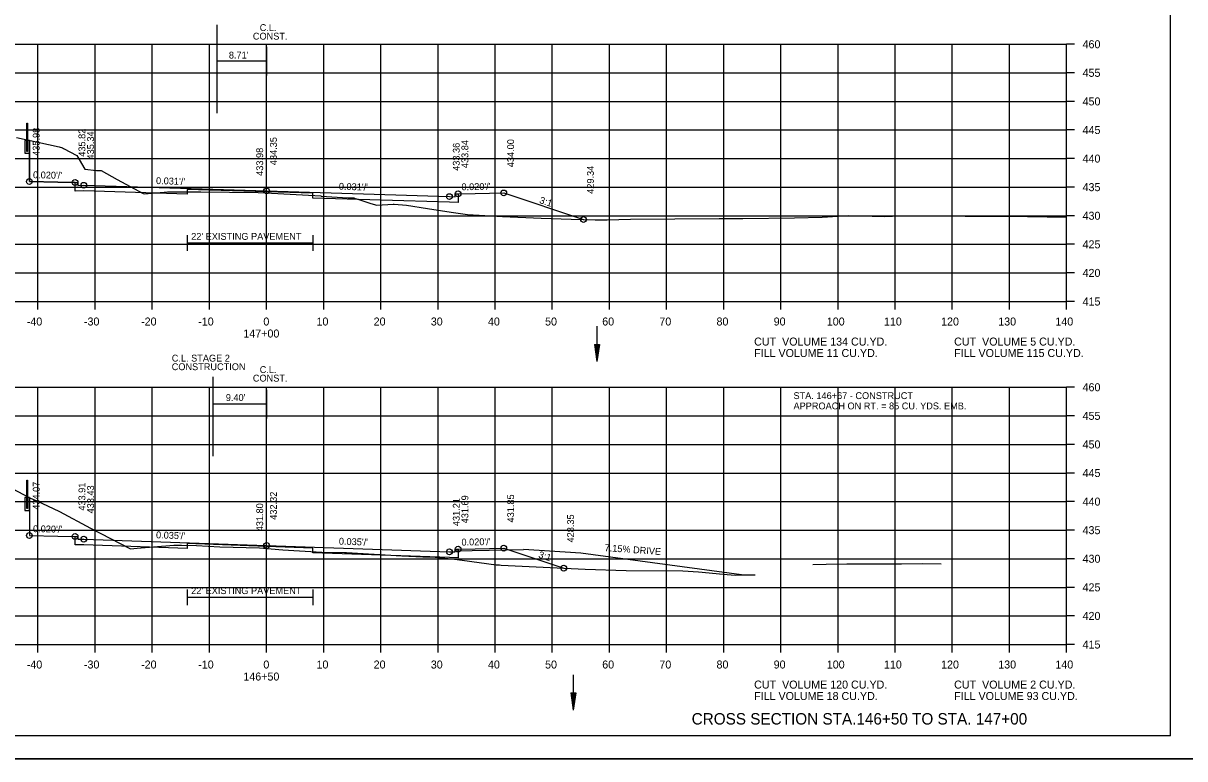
# Model space of a CAD drawing. Extents: x 1538688 to 1540766, y 656250 to 671912.
# Drawn here: x 1538815.6 to 1539018.9, y 664018.1 to 664146.7 of the extents above; entities that cross this region are included whole.
import ezdxf

# ---------------------------------------------------------------- set-up
doc = ezdxf.new("R2010")
doc.units = 0
for name, color, linetype in [('15', 7, 'Continuous'), ('16', 7, 'Continuous'), ('18', 7, 'Continuous'), ('20', 7, 'Continuous'), ('22', 7, 'Continuous'), ('26', 7, 'Continuous'), ('29', 7, 'Continuous'), ('39', 7, 'Continuous'), ('41', 7, 'Continuous'), ('42', 7, 'Continuous'), ('7', 7, 'Continuous'), ('Borings', 7, 'Continuous'), ('Default', 7, 'Continuous'), ('Horizontal Alignment', 7, 'Continuous'), ('RipRap', 7, 'Continuous'), ('Wall Heights', 7, 'Continuous')]:
    doc.layers.add(name, color=color, linetype=linetype)

msp = doc.modelspace()

# ---------------------------------------------------------------- linework, layer by layer
at = {"layer": '15'}
for p, q in [((1538915.55, 664090.54), (1538916, 664087.54)), ((1538915.55, 664090.54), (1538916.45, 664090.54)), ((1538915.62, 664090.54), (1538916, 664088.04)), ((1538915.7, 664090.54), (1538916, 664088.56)), ((1538915.78, 664090.54), (1538916, 664089.06)), ((1538915.85, 664090.54), (1538916, 664089.56)), ((1538915.93, 664090.54), (1538916, 664090.07)), ((1538916.45, 664090.54), (1538916, 664087.54)), ((1538916.15, 664090.54), (1538916, 664089.56)), ((1538916.3, 664090.54), (1538916, 664088.56)), ((1538916.37, 664090.54), (1538916, 664088.04)), ((1538916.22, 664090.54), (1538916, 664089.06)), ((1538916.07, 664090.54), (1538916, 664090.07)), ((1538911.41, 664029.58), (1538911.86, 664026.58)), ((1538911.41, 664029.58), (1538912.31, 664029.58)), ((1538911.48, 664029.58), (1538911.86, 664027.08)), ((1538911.56, 664029.58), (1538911.86, 664027.6)), ((1538911.63, 664029.58), (1538911.86, 664028.1)), ((1538911.71, 664029.58), (1538911.86, 664028.6)), ((1538911.79, 664029.58), (1538911.86, 664029.11)), ((1538912.31, 664029.58), (1538911.86, 664026.58)), ((1538912, 664029.58), (1538911.86, 664028.6)), ((1538912.15, 664029.58), (1538911.86, 664027.6)), ((1538912.23, 664029.58), (1538911.86, 664027.08)), ((1538912.08, 664029.58), (1538911.86, 664028.1)), ((1538911.93, 664029.58), (1538911.86, 664029.11))]:
    msp.add_line(p, q, dxfattribs=at)
at = {"layer": '16'}
for p, q in [((1538891.18, 664054.41), (1538903.17, 664054.65)), ((1538913.16, 664054.05), (1538903.17, 664054.65)), ((1538941.27, 664050.24), (1538913.16, 664054.05))]:
    msp.add_line(p, q, dxfattribs=at)
at = {"layer": '18'}
for points in [[(1538814.43, 664126.72), (1538821.91, 664125.08), (1538822.47, 664124.92), (1538822.67, 664124.82), (1538824.99, 664123.58), (1538826.37, 664121.19), (1538828.44, 664120.94), (1538829.22, 664120.94), (1538832.06, 664119.41), (1538836.58, 664116.96), (1538836.78, 664116.9), (1538840.24, 664117.18), (1538840.85, 664117.23), (1538841.19, 664117.22), (1538845.59, 664117.25), (1538846.68, 664117.22), (1538856.7, 664117.12), (1538858, 664117.04), (1538867.69, 664116.52), (1538867.73, 664116.5), (1538872.4, 664116.2), (1538873.48, 664116.16), (1538873.71, 664116.09), (1538874.3, 664115.89), (1538876.42, 664115.17), (1538877.47, 664114.92), (1538880.32, 664115.07), (1538880.5, 664115.07), (1538882.66, 664114.88), (1538886.32, 664114.34), (1538890.5, 664113.7), (1538893.32, 664113.27), (1538899.48, 664112.91), (1538906.25, 664112.65), (1538911.47, 664112.43), (1538915.7, 664112.35), (1538917.78, 664112.33), (1538921.88, 664112.47), (1538937.4, 664112.55), (1538939.69, 664112.55), (1538941.51, 664112.56), (1538950.55, 664112.66), (1538955.43, 664112.81), (1538959.98, 664113.12), (1538966.23, 664112.92), (1538969.25, 664113.01), (1538980.45, 664112.97), (1538985.27, 664112.98), (1538991.35, 664112.93), (1538998.18, 664112.78)], [(1538811.5, 664066.44), (1538816.74, 664063.73), (1538817.4, 664063.44), (1538817.86, 664063.23), (1538821.95, 664061.34), (1538827.39, 664058.41), (1538834.35, 664054.77), (1538835.53, 664054.89), (1538841.94, 664055.45), (1538843.31, 664055.41), (1538845.91, 664055.35), (1538850, 664055.16), (1538856.95, 664054.94), (1538861.04, 664054.64), (1538867.85, 664054.18), (1538871.82, 664054.13), (1538872.16, 664054.12), (1538881.85, 664053.59), (1538885.51, 664053.39), (1538885.84, 664053.38), (1538887.66, 664053.31), (1538891.09, 664052.95), (1538892.43, 664052.8), (1538898.38, 664052.01), (1538898.94, 664051.96), (1538899.22, 664051.93), (1538913.93, 664051.22), (1538921.11, 664051.02), (1538931.05, 664050.94), (1538933.78, 664050.74), (1538938.09, 664050.34), (1538940.18, 664050.2), (1538941.04, 664050.23), (1538943.68, 664050.24)], [(1538953.78, 664052.02), (1538956.13, 664052.13), (1538959.75, 664052.14), (1538969.28, 664052.14), (1538972.89, 664052.2), (1538976.22, 664052.18)]]:
    msp.add_lwpolyline(points, dxfattribs=at)
at = {"layer": '20'}
for points in [[(1538816.67, 664119.03), (1538816.67, 664126.23), (1538816.67, 664119.03), (1538821.67, 664118.93), (1538824.67, 664118.87), (1538825.17, 664118.87), (1538825.18, 664118.37), (1538826.18, 664118.39), (1538858.18, 664117.4), (1538890.18, 664116.4), (1538891.18, 664116.38), (1538891.19, 664116.88), (1538891.69, 664116.88), (1538894.69, 664116.94), (1538899.69, 664117.04), (1538913.65, 664112.39)], [(1538816.67, 664063.77), (1538816.67, 664057.12), (1538821.67, 664057.02), (1538824.67, 664056.96), (1538825.17, 664056.96), (1538825.18, 664056.46), (1538826.18, 664056.48), (1538858.18, 664055.37), (1538890.18, 664054.26), (1538891.18, 664054.24), (1538891.19, 664054.74), (1538891.69, 664054.74), (1538894.69, 664054.8), (1538899.69, 664054.9), (1538910.18, 664051.4)]]:
    msp.add_lwpolyline(points, dxfattribs=at)
at = {"layer": '22'}
for p, q in [((1538718.18, 664143.05), (1538998.18, 664143.05)), ((1538818.18, 664098.05), (1538818.18, 664143.05)), ((1538828.18, 664098.05), (1538828.18, 664143.05)), ((1538838.18, 664098.05), (1538838.18, 664143.05)), ((1538848.18, 664098.05), (1538848.18, 664143.05)), ((1538858.18, 664098.05), (1538858.18, 664143.05)), ((1538868.18, 664098.05), (1538868.18, 664143.05)), ((1538878.18, 664098.05), (1538878.18, 664143.05)), ((1538888.18, 664098.05), (1538888.18, 664143.05)), ((1538898.18, 664098.05), (1538898.18, 664143.05)), ((1538908.18, 664098.05), (1538908.18, 664143.05)), ((1538918.18, 664098.05), (1538918.18, 664143.05)), ((1538928.18, 664098.05), (1538928.18, 664143.05)), ((1538938.18, 664098.05), (1538938.18, 664143.05)), ((1538948.18, 664098.05), (1538948.18, 664143.05)), ((1538958.18, 664098.05), (1538958.18, 664143.05)), ((1538968.18, 664098.05), (1538968.18, 664143.05)), ((1538978.18, 664098.05), (1538978.18, 664143.05)), ((1538988.18, 664098.05), (1538988.18, 664143.05)), ((1538998.18, 664098.05), (1538998.18, 664143.05)), ((1538718.18, 664138.05), (1538998.18, 664138.05)), ((1538718.18, 664133.05), (1538998.18, 664133.05)), ((1538718.18, 664128.05), (1538998.18, 664128.05)), ((1538718.18, 664123.05), (1538998.18, 664123.05)), ((1538718.18, 664118.05), (1538998.18, 664118.05)), ((1538718.18, 664113.05), (1538998.18, 664113.05)), ((1538718.18, 664108.05), (1538998.18, 664108.05)), ((1538718.18, 664103.05), (1538998.18, 664103.05)), ((1538718.18, 664098.05), (1538998.18, 664098.05)), ((1538718.18, 664083.05), (1538998.18, 664083.05)), ((1538818.18, 664038.05), (1538818.18, 664083.05)), ((1538828.18, 664038.05), (1538828.18, 664083.05)), ((1538838.18, 664038.05), (1538838.18, 664083.05)), ((1538848.18, 664038.05), (1538848.18, 664083.05)), ((1538858.18, 664038.05), (1538858.18, 664083.05)), ((1538868.18, 664038.05), (1538868.18, 664083.05)), ((1538878.18, 664038.05), (1538878.18, 664083.05)), ((1538888.18, 664038.05), (1538888.18, 664083.05)), ((1538898.18, 664038.05), (1538898.18, 664083.05)), ((1538908.18, 664038.05), (1538908.18, 664083.05)), ((1538918.18, 664038.05), (1538918.18, 664083.05)), ((1538928.18, 664038.05), (1538928.18, 664083.05)), ((1538938.18, 664038.05), (1538938.18, 664083.05)), ((1538948.18, 664038.05), (1538948.18, 664083.05)), ((1538958.18, 664038.05), (1538958.18, 664083.05)), ((1538968.18, 664038.05), (1538968.18, 664083.05)), ((1538978.18, 664038.05), (1538978.18, 664083.05)), ((1538988.18, 664038.05), (1538988.18, 664083.05)), ((1538998.18, 664038.05), (1538998.18, 664083.05)), ((1538718.18, 664078.05), (1538998.18, 664078.05)), ((1538718.18, 664073.05), (1538998.18, 664073.05)), ((1538718.18, 664068.05), (1538998.18, 664068.05)), ((1538718.18, 664063.05), (1538998.18, 664063.05)), ((1538718.18, 664058.05), (1538998.18, 664058.05)), ((1538718.18, 664053.05), (1538998.18, 664053.05)), ((1538718.18, 664048.05), (1538998.18, 664048.05)), ((1538718.18, 664043.05), (1538998.18, 664043.05)), ((1538718.18, 664038.05), (1538998.18, 664038.05))]:
    msp.add_line(p, q, dxfattribs=at)
at = {"layer": '26'}
msp.add_line((1538687.78, 664018.07), (1539021.11, 664018.07), dxfattribs=at)
msp.add_lwpolyline([(1538687.77, 664231.4), (1539021.11, 664231.4), (1539021.11, 664018.07), (1538687.77, 664018.07)], close=True, dxfattribs=at)
for centre in [(1538816.67, 664119.03), (1538824.67, 664118.87), (1538826.18, 664118.39), (1538858.18, 664117.4), (1538890.18, 664116.4), (1538891.69, 664116.88), (1538899.69, 664117.04), (1538913.65, 664112.39), (1538816.67, 664057.12), (1538824.67, 664056.96), (1538826.18, 664056.48), (1538858.18, 664055.37), (1538890.18, 664054.26), (1538891.69, 664054.74), (1538899.69, 664054.9), (1538910.18, 664051.4)]:
    msp.add_circle(centre, 0.5, dxfattribs=at)
at = {"layer": '29'}
msp.add_lwpolyline([(1538824.67, 664118.87), (1538821.67, 664118.93), (1538816.67, 664119.03), (1538816.67, 664126.23)], dxfattribs=at)
at = {"layer": '39'}
for p, q in [((1538916, 664093.73), (1538916, 664087.54)), ((1538911.86, 664032.77), (1538911.86, 664026.58))]:
    msp.add_line(p, q, dxfattribs=at)
at = {"layer": '41'}
for points in [[(1538816.33, 664129.23), (1538816.33, 664124.31), (1538816.21, 664124.31), (1538816.21, 664129.23), (1538816.33, 664129.23)], [(1538816.21, 664126.23), (1538815.88, 664126.23), (1538815.88, 664123.98), (1538816.67, 664123.98), (1538816.67, 664126.23), (1538816.33, 664126.23)], [(1538816.33, 664066.77), (1538816.33, 664061.85), (1538816.21, 664061.85), (1538816.21, 664066.77), (1538816.33, 664066.77)], [(1538816.21, 664063.77), (1538815.88, 664063.77), (1538815.88, 664061.52), (1538816.67, 664061.52), (1538816.67, 664063.77), (1538816.33, 664063.77)]]:
    msp.add_lwpolyline(points, dxfattribs=at)
at = {"layer": '7'}
for p, q in [((1538844.29, 664109.65), (1538844.29, 664106.91)), ((1538866.29, 664109.65), (1538866.29, 664106.91)), ((1538866.29, 664108.28), (1538844.29, 664108.28)), ((1538844.28, 664047.68), (1538844.28, 664044.93)), ((1538866.28, 664046.3), (1538844.28, 664046.3)), ((1538866.28, 664047.68), (1538866.28, 664044.93))]:
    msp.add_line(p, q, dxfattribs=at)
at = {"layer": 'Borings'}
for p, q in [((1538998.18, 664098.05), (1538998.18, 664143.05)), ((1538999.58, 664143.05), (1538998.18, 664143.05)), ((1538999.58, 664138.05), (1538998.18, 664138.05)), ((1538999.58, 664133.05), (1538998.18, 664133.05)), ((1538999.58, 664128.05), (1538998.18, 664128.05)), ((1538999.58, 664123.05), (1538998.18, 664123.05)), ((1538999.58, 664118.05), (1538998.18, 664118.05)), ((1538999.58, 664113.05), (1538998.18, 664113.05)), ((1538999.58, 664108.05), (1538998.18, 664108.05)), ((1538999.58, 664103.05), (1538998.18, 664103.05)), ((1538718.18, 664098.05), (1538998.18, 664098.05)), ((1538818.18, 664096.65), (1538818.18, 664098.05)), ((1538828.18, 664096.65), (1538828.18, 664098.05)), ((1538838.18, 664096.65), (1538838.18, 664098.05)), ((1538848.18, 664096.65), (1538848.18, 664098.05)), ((1538858.18, 664096.65), (1538858.18, 664098.05)), ((1538868.18, 664096.65), (1538868.18, 664098.05)), ((1538878.18, 664096.65), (1538878.18, 664098.05)), ((1538888.18, 664096.65), (1538888.18, 664098.05)), ((1538898.18, 664096.65), (1538898.18, 664098.05)), ((1538908.18, 664096.65), (1538908.18, 664098.05)), ((1538918.18, 664096.65), (1538918.18, 664098.05)), ((1538928.18, 664096.65), (1538928.18, 664098.05)), ((1538938.18, 664096.65), (1538938.18, 664098.05)), ((1538948.18, 664096.65), (1538948.18, 664098.05)), ((1538958.18, 664096.65), (1538958.18, 664098.05)), ((1538968.18, 664096.65), (1538968.18, 664098.05)), ((1538978.18, 664096.65), (1538978.18, 664098.05)), ((1538988.18, 664096.65), (1538988.18, 664098.05)), ((1538998.18, 664096.65), (1538998.18, 664098.05)), ((1538999.58, 664098.05), (1538998.18, 664098.05)), ((1538998.18, 664038.05), (1538998.18, 664083.05)), ((1538999.58, 664083.05), (1538998.18, 664083.05)), ((1538999.58, 664078.05), (1538998.18, 664078.05)), ((1538999.58, 664073.05), (1538998.18, 664073.05)), ((1538999.58, 664068.05), (1538998.18, 664068.05)), ((1538999.58, 664063.05), (1538998.18, 664063.05)), ((1538999.58, 664058.05), (1538998.18, 664058.05)), ((1538999.58, 664053.05), (1538998.18, 664053.05)), ((1538999.58, 664048.05), (1538998.18, 664048.05)), ((1538999.58, 664043.05), (1538998.18, 664043.05)), ((1538718.18, 664038.05), (1538998.18, 664038.05)), ((1538818.18, 664036.65), (1538818.18, 664038.05)), ((1538828.18, 664036.65), (1538828.18, 664038.05)), ((1538838.18, 664036.65), (1538838.18, 664038.05)), ((1538848.18, 664036.65), (1538848.18, 664038.05)), ((1538858.18, 664036.65), (1538858.18, 664038.05)), ((1538868.18, 664036.65), (1538868.18, 664038.05)), ((1538878.18, 664036.65), (1538878.18, 664038.05)), ((1538888.18, 664036.65), (1538888.18, 664038.05)), ((1538898.18, 664036.65), (1538898.18, 664038.05)), ((1538908.18, 664036.65), (1538908.18, 664038.05)), ((1538918.18, 664036.65), (1538918.18, 664038.05)), ((1538928.18, 664036.65), (1538928.18, 664038.05)), ((1538938.18, 664036.65), (1538938.18, 664038.05)), ((1538948.18, 664036.65), (1538948.18, 664038.05)), ((1538958.18, 664036.65), (1538958.18, 664038.05)), ((1538968.18, 664036.65), (1538968.18, 664038.05)), ((1538978.18, 664036.65), (1538978.18, 664038.05)), ((1538988.18, 664036.65), (1538988.18, 664038.05)), ((1538998.18, 664036.65), (1538998.18, 664038.05)), ((1538999.58, 664038.05), (1538998.18, 664038.05))]:
    msp.add_line(p, q, dxfattribs=at)
at = {"layer": 'Default'}
for p, q in [((1538849.47, 664146.43), (1538849.47, 664130.98)), ((1538858.18, 664142.59), (1538858.18, 664137.59)), ((1538858.18, 664140.09), (1538849.47, 664140.09)), ((1538848.78, 664084.89), (1538848.78, 664070.98)), ((1538858.18, 664082.59), (1538858.18, 664077.59)), ((1538858.18, 664080.09), (1538848.78, 664080.09))]:
    msp.add_line(p, q, dxfattribs=at)
at = {"layer": 'RipRap'}
for q in [(1539016.36, 664227.51), (1538700.18, 664022.05)]:
    msp.add_line((1539016.36, 664022.05), q, dxfattribs=at)
at = {"layer": 'Wall Heights'}
for points in [[(1538891.69, 664116.88), (1538891.69, 664115.38), (1538890.18, 664115.4), (1538866.3, 664116.15), (1538866.3, 664116.98), (1538858.18, 664117.23), (1538844.3, 664117.66), (1538844.3, 664116.83), (1538826.18, 664117.39), (1538824.67, 664117.37), (1538824.67, 664118.87)], [(1538891.69, 664054.74), (1538891.69, 664053.24), (1538890.18, 664053.26), (1538866.29, 664054.09), (1538866.29, 664054.92), (1538858.18, 664055.2), (1538844.29, 664055.69), (1538844.29, 664054.86), (1538826.18, 664055.48), (1538824.67, 664055.46), (1538824.67, 664056.96)]]:
    msp.add_lwpolyline(points, dxfattribs=at)

# ---------------------------------------------------------------- texts
at = {"layer": '15'}
msp.add_text('CROSS SECTION STA.146+50 TO STA. 147+00', height=2, dxfattribs=at).set_placement((1538932.57, 664024.05))
at = {"layer": '16'}
msp.add_text('7.15% DRIVE', height=1.2, rotation=355.9118, dxfattribs=at).set_placement((1538917.3, 664054.4))
at = {"layer": '41'}
for s, p in [('435.98', (1538818.47, 664123.53)), ('435.82', (1538826.47, 664123.37)), ('435.34', (1538827.98, 664122.89)), ('434.35', (1538859.98, 664121.9)), ('433.36', (1538891.98, 664120.9)), ('433.84', (1538893.49, 664121.38)), ('434.00', (1538901.49, 664121.54)), ('433.98', (1538857.58, 664120.03)), ('429.34', (1538915.45, 664116.89)), ('434.07', (1538818.47, 664061.62)), ('433.91', (1538826.47, 664061.46)), ('433.43', (1538827.98, 664060.98)), ('432.32', (1538859.98, 664059.87)), ('431.69', (1538893.49, 664059.24)), ('431.85', (1538901.49, 664059.4)), ('431.80', (1538857.58, 664057.85)), ('431.21', (1538891.98, 664058.76)), ('428.35', (1538911.98, 664055.9))]:
    msp.add_text(s, height=1.2, rotation=90, dxfattribs=at).set_placement(p)
at = {"layer": '42'}
for s, rotation, p in [("0.020'/'", 358.8542, (1538817.3, 664119.62)), ("0.031'/'", 358.2218, (1538838.82, 664118.6)), ("0.031'/'", 358.2218, (1538870.82, 664117.61)), ("0.020'/'", 1.1458, (1538892.3, 664117.5)), ('3:1', 341.5651, (1538905.83, 664115.29)), ("0.020'/'", 358.8542, (1538817.3, 664057.71)), ("0.035'/'", 358.0098, (1538838.82, 664056.64)), ("0.035'/'", 358.0098, (1538870.82, 664055.53)), ("0.020'/'", 1.1458, (1538892.3, 664055.35)), ('3:1', 341.5651, (1538905.65, 664053.29))]:
    msp.add_text(s, height=1.2, rotation=rotation, dxfattribs=at).set_placement(p)
at = {"layer": '7'}
for s, p in [("22' EXISTING PAVEMENT", (1538844.99, 664108.84)), ('APPROACH ON RT. = 85 CU. YDS. EMB.', (1538950.39, 664079.18)), ('STA. 146+67 - CONSTRUCT', (1538950.39, 664080.98)), ("22' EXISTING PAVEMENT", (1538844.98, 664046.87))]:
    msp.add_text(s, height=1.2, dxfattribs=at).set_placement(p)
at = {"layer": 'Default'}
for s, p in [('C.L.', (1538856.98, 664145.36)), ('CONST.', (1538855.78, 664143.86)), ("8.71'", (1538851.58, 664140.55)), ('C.L. STAGE 2', (1538841.59, 664087.54)), ('CONSTRUCTION', (1538841.58, 664086.04)), ('C.L.', (1538856.98, 664085.54)), ('CONST.', (1538855.78, 664084.04)), ("9.40'", (1538851.05, 664080.65))]:
    msp.add_text(s, height=1.2, dxfattribs=at).set_placement(p)
at = {"layer": 'Horizontal Alignment'}
for s, p in [('460', (1539000.98, 664142.35)), ('455', (1539000.98, 664137.35)), ('450', (1539000.98, 664132.35)), ('445', (1539000.98, 664127.35)), ('440', (1539000.98, 664122.35)), ('435', (1539000.98, 664117.35)), ('430', (1539000.98, 664112.35)), ('425', (1539000.98, 664107.35)), ('420', (1539000.98, 664102.35)), ('415', (1539000.98, 664097.35)), ('-40', (1538816.22, 664093.85)), ('-30', (1538826.22, 664093.85)), ('-20', (1538836.22, 664093.85)), ('-10', (1538846.22, 664093.85)), ('0', (1538857.62, 664093.85)), ('10', (1538866.92, 664093.85)), ('20', (1538876.92, 664093.85)), ('30', (1538886.92, 664093.85)), ('40', (1538896.92, 664093.85)), ('50', (1538906.92, 664093.85)), ('60', (1538916.92, 664093.85)), ('70', (1538926.92, 664093.85)), ('80', (1538936.92, 664093.85)), ('90', (1538946.92, 664093.85)), ('100', (1538956.22, 664093.85)), ('110', (1538966.22, 664093.85)), ('120', (1538976.22, 664093.85)), ('130', (1538986.22, 664093.85)), ('140', (1538996.22, 664093.85)), ('147+00', (1538854.12, 664091.75)), ('CUT  VOLUME 134 CU.YD.', (1538943.5, 664090.34)), ('CUT  VOLUME 5 CU.YD.', (1538978.5, 664090.34)), ('FILL VOLUME 11 CU.YD.', (1538943.5, 664088.34)), ('FILL VOLUME 115 CU.YD.', (1538978.5, 664088.34)), ('460', (1539000.98, 664082.35)), ('455', (1539000.98, 664077.35)), ('450', (1539000.98, 664072.35)), ('445', (1539000.98, 664067.35)), ('440', (1539000.98, 664062.35)), ('435', (1539000.98, 664057.35)), ('430', (1539000.98, 664052.35)), ('425', (1539000.98, 664047.35)), ('420', (1539000.98, 664042.35)), ('415', (1539000.98, 664037.35)), ('-40', (1538816.22, 664033.85)), ('-30', (1538826.22, 664033.85)), ('-20', (1538836.22, 664033.85)), ('-10', (1538846.22, 664033.85)), ('0', (1538857.62, 664033.85)), ('10', (1538866.92, 664033.85)), ('20', (1538876.92, 664033.85)), ('30', (1538886.92, 664033.85)), ('40', (1538896.92, 664033.85)), ('50', (1538906.92, 664033.85)), ('60', (1538916.92, 664033.85)), ('70', (1538926.92, 664033.85)), ('80', (1538936.92, 664033.85)), ('90', (1538946.92, 664033.85)), ('100', (1538956.22, 664033.85)), ('110', (1538966.22, 664033.85)), ('120', (1538976.22, 664033.85)), ('130', (1538986.22, 664033.85)), ('140', (1538996.22, 664033.85)), ('146+50', (1538854.12, 664031.75)), ('CUT  VOLUME 120 CU.YD.', (1538943.5, 664030.34)), ('CUT  VOLUME 2 CU.YD.', (1538978.5, 664030.34)), ('FILL VOLUME 18 CU.YD.', (1538943.5, 664028.34)), ('FILL VOLUME 93 CU.YD.', (1538978.5, 664028.34))]:
    msp.add_text(s, height=1.4, dxfattribs=at).set_placement(p)

doc.saveas('drawing.dxf')
